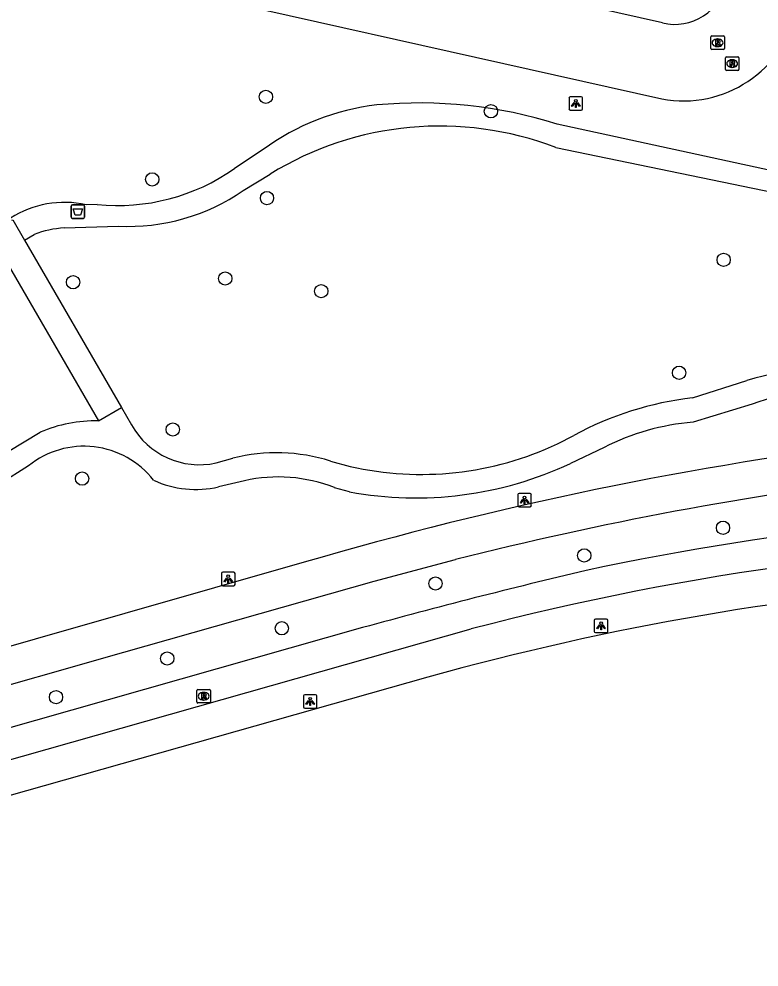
# Model space of a CAD drawing. Extents: x 161771 to 163125, y 382479 to 383177.
# Drawn here: x 162632 to 162686.4, y 382523.1 to 382592.9 of the extents above; entities that cross this region are included whole.
import ezdxf

# ---------------------------------------------------------------- set-up
doc = ezdxf.new("R2010")
doc.units = 0
for name, color, linetype in [('IMGEO_Afvalbak', 7, 'Continuous'), ('IMGEO_Boom', 7, 'Continuous'), ('IMGEO_Fietspad_gesloten', 7, 'Continuous'), ('IMGEO_Lichtpunt', 7, 'Continuous'), ('IMGEO_Rijbaan_lokaal_gesloten', 7, 'Continuous'), ('IMGEO_Rijbaan_lokaal_open', 7, 'Continuous'), ('IMGEO_Rioolput', 7, 'Continuous'), ('IMGEO_Voetpad_gesloten', 7, 'Continuous'), ('IMGEO_Voetpad_halfverhard', 7, 'Continuous')]:
    doc.layers.add(name, color=color, linetype=linetype)

msp = doc.modelspace()

# ---------------------------------------------------------------- linework, layer by layer
at = {"layer": 'IMGEO_Afvalbak'}
for p, q in [((162635.799, 382578.283), (162635.799, 382579.083)), ((162635.799, 382579.083), (162635.799, 382578.283)), ((162635.899, 382579.183), (162636.689, 382579.183)), ((162636.689, 382579.183), (162635.899, 382579.183)), ((162636.789, 382579.083), (162636.789, 382578.283)), ((162636.789, 382578.283), (162636.789, 382579.083)), ((162636.689, 382578.183), (162635.899, 382578.183)), ((162635.899, 382578.183), (162636.689, 382578.183))]:
    msp.add_line(p, q, dxfattribs=at)
msp.add_lwpolyline([(162635.942, 382578.897), (162636.646, 382578.897), (162636.497, 382578.427), (162636.091, 382578.427), (162635.942, 382578.897)], dxfattribs=at)
for centre, start, end in [((162635.899, 382579.083), 90, 180), ((162635.899, 382579.083), 90, 180), ((162636.689, 382579.083), 0, 90), ((162636.689, 382579.083), 360, 90), ((162635.899, 382578.283), 180, 270), ((162635.899, 382578.283), 180, 270), ((162636.689, 382578.283), 270, 0), ((162636.689, 382578.283), 270, 0)]:
    msp.add_arc(centre, 0.1, start, end, dxfattribs=at)
at = {"layer": 'IMGEO_Boom'}
for centre in [(162650.14, 382587.126), (162666.708, 382586.062), (162641.772, 382581.053), (162650.22, 382579.679), (162683.837, 382575.134), (162647.146, 382573.759), (162635.945, 382573.483), (162654.215, 382572.826), (162680.552, 382566.824), (162643.284, 382562.649), (162636.611, 382559.036), (162683.789, 382555.418), (162673.578, 382553.383), (162662.622, 382551.32), (162651.31, 382548.023), (162642.877, 382545.801), (162634.689, 382542.953)]:
    msp.add_circle(centre, 0.489, dxfattribs=at)
at = {"layer": 'IMGEO_Fietspad_gesloten'}
for points in [[(162601.457, 382535.386), (162639.684, 382546.265), (162658.119, 382551.486), (162664.099, 382553.075)], [(162652.966, 382552.877), (162606.555, 382539.624)], [(162583.875, 382525.649), (162590.212, 382527.015), (162595.359, 382528.174), (162665.251, 382547.975)], [(162657.256, 382548.072), (162598.552, 382531.413)]]:
    msp.add_lwpolyline(points, dxfattribs=at)
for centre, radius, start, end in [((162728.834, 382294.477), 269.307, 96.95475, 106.36266), ((162728.098, 382300.299), 260.752, 96.9264, 104.2079), ((162715.03, 382359.492), 197.159, 89.24707, 102.09555), ((162716.743, 382350.631), 203.951, 76.76359, 104.62394), ((162774.811, 382121.905), 442.083, 103.2191, 105.42106)]:
    msp.add_arc(centre, radius, start, end, dxfattribs=at)
at = {"layer": 'IMGEO_Lichtpunt'}
for p, q in [((162672.452, 382587.04), (162672.452, 382586.233)), ((162672.452, 382587.04), (162672.452, 382586.233)), ((162673.354, 382587.135), (162672.546, 382587.135)), ((162673.354, 382587.135), (162672.546, 382587.135)), ((162673.448, 382586.233), (162673.448, 382587.04)), ((162673.448, 382586.233), (162673.448, 382587.04)), ((162672.546, 382586.139), (162673.354, 382586.139)), ((162672.546, 382586.139), (162673.354, 382586.139)), ((162669.585, 382557.95), (162668.777, 382557.95)), ((162669.585, 382557.95), (162668.777, 382557.95)), ((162668.683, 382557.855), (162668.683, 382557.048)), ((162668.683, 382557.855), (162668.683, 382557.048)), ((162669.679, 382557.048), (162669.679, 382557.855)), ((162669.679, 382557.048), (162669.679, 382557.855)), ((162668.777, 382556.954), (162669.585, 382556.954)), ((162668.777, 382556.954), (162669.585, 382556.954)), ((162646.871, 382552.053), (162646.871, 382551.246)), ((162646.871, 382552.053), (162646.871, 382551.246)), ((162647.773, 382552.148), (162646.965, 382552.148)), ((162647.773, 382552.148), (162646.965, 382552.148)), ((162647.867, 382551.246), (162647.867, 382552.053)), ((162647.867, 382551.246), (162647.867, 382552.053)), ((162646.965, 382551.152), (162647.773, 382551.152)), ((162646.965, 382551.152), (162647.773, 382551.152)), ((162674.314, 382548.605), (162674.314, 382547.798)), ((162674.314, 382548.605), (162674.314, 382547.798)), ((162675.216, 382548.7), (162674.408, 382548.7)), ((162675.216, 382548.7), (162674.408, 382548.7)), ((162675.31, 382547.798), (162675.31, 382548.605)), ((162675.31, 382547.798), (162675.31, 382548.605)), ((162674.408, 382547.704), (162675.216, 382547.704)), ((162674.408, 382547.704), (162675.216, 382547.704)), ((162652.901, 382543.044), (162652.901, 382542.237)), ((162652.901, 382543.044), (162652.901, 382542.237)), ((162653.803, 382543.139), (162652.995, 382543.139)), ((162653.803, 382543.139), (162652.995, 382543.139)), ((162653.897, 382542.237), (162653.897, 382543.044)), ((162653.897, 382542.237), (162653.897, 382543.044)), ((162652.995, 382542.143), (162653.803, 382542.143)), ((162652.995, 382542.143), (162653.803, 382542.143))]:
    msp.add_line(p, q, dxfattribs=at)
for points in [[(162672.826, 382586.704), (162672.865, 382586.676), (162672.677, 382586.414), (162672.639, 382586.441), (162672.826, 382586.704)], [(162672.928, 382586.656), (162672.975, 382586.656), (162672.975, 382586.334), (162672.928, 382586.334), (162672.928, 382586.656)], [(162673.038, 382586.676), (162673.076, 382586.703), (162673.263, 382586.441), (162673.224, 382586.413), (162673.038, 382586.676)], [(162669.057, 382557.519), (162669.096, 382557.491), (162668.908, 382557.229), (162668.87, 382557.256), (162669.057, 382557.519)], [(162669.159, 382557.471), (162669.206, 382557.471), (162669.206, 382557.149), (162669.159, 382557.149), (162669.159, 382557.471)], [(162669.269, 382557.491), (162669.307, 382557.518), (162669.494, 382557.256), (162669.455, 382557.228), (162669.269, 382557.491)], [(162647.245, 382551.717), (162647.284, 382551.689), (162647.096, 382551.427), (162647.058, 382551.454), (162647.245, 382551.717)], [(162647.457, 382551.689), (162647.495, 382551.716), (162647.682, 382551.454), (162647.643, 382551.426), (162647.457, 382551.689)], [(162647.347, 382551.669), (162647.394, 382551.669), (162647.394, 382551.347), (162647.347, 382551.347), (162647.347, 382551.669)], [(162674.688, 382548.269), (162674.727, 382548.241), (162674.539, 382547.979), (162674.501, 382548.006), (162674.688, 382548.269)], [(162674.79, 382548.221), (162674.837, 382548.221), (162674.837, 382547.899), (162674.79, 382547.899), (162674.79, 382548.221)], [(162674.9, 382548.241), (162674.938, 382548.268), (162675.125, 382548.006), (162675.086, 382547.978), (162674.9, 382548.241)], [(162653.275, 382542.708), (162653.314, 382542.68), (162653.126, 382542.418), (162653.088, 382542.445), (162653.275, 382542.708)], [(162653.377, 382542.66), (162653.424, 382542.66), (162653.424, 382542.338), (162653.377, 382542.338), (162653.377, 382542.66)], [(162653.487, 382542.68), (162653.525, 382542.707), (162653.712, 382542.445), (162653.673, 382542.417), (162653.487, 382542.68)]]:
    msp.add_lwpolyline(points, dxfattribs=at)
for centre in [(162672.951, 382586.838), (162669.182, 382557.653), (162647.37, 382551.851), (162674.813, 382548.403), (162653.4, 382542.842)]:
    msp.add_circle(centre, 0.0994, dxfattribs=at)
for centre, start, end in [((162672.546, 382587.04), 90, 180), ((162672.546, 382587.04), 90, 180), ((162673.354, 382587.04), 0, 90), ((162673.354, 382587.04), 0, 90), ((162672.546, 382586.233), 180, 270), ((162672.546, 382586.233), 180, 270), ((162673.354, 382586.233), 270, 0), ((162673.354, 382586.233), 270, 360), ((162668.777, 382557.855), 90, 180), ((162668.777, 382557.855), 90, 180), ((162669.585, 382557.855), 0, 90), ((162669.585, 382557.855), 0, 90), ((162668.777, 382557.048), 180, 270), ((162668.777, 382557.048), 180, 270), ((162669.585, 382557.048), 270, 0), ((162669.585, 382557.048), 270, 360), ((162646.965, 382552.053), 90, 180), ((162646.965, 382552.053), 90, 180), ((162647.773, 382552.053), 0, 90), ((162647.773, 382552.053), 0, 90), ((162646.965, 382551.246), 180, 270), ((162646.965, 382551.246), 180, 270), ((162647.773, 382551.246), 270, 0), ((162647.773, 382551.246), 270, 360), ((162674.408, 382548.605), 90, 180), ((162674.408, 382548.605), 90, 180), ((162675.216, 382548.605), 0, 90), ((162675.216, 382548.605), 0, 90), ((162674.408, 382547.798), 180, 270), ((162674.408, 382547.798), 180, 270), ((162675.216, 382547.798), 270, 0), ((162675.216, 382547.798), 270, 360), ((162652.995, 382543.044), 90, 180), ((162652.995, 382543.044), 90, 180), ((162653.803, 382543.044), 0, 90), ((162653.803, 382543.044), 0, 90), ((162652.995, 382542.237), 180, 270), ((162652.995, 382542.237), 180, 270), ((162653.803, 382542.237), 270, 0), ((162653.803, 382542.237), 270, 360)]:
    msp.add_arc(centre, 0.0946, start, end, dxfattribs=at)
at = {"layer": 'IMGEO_Rijbaan_lokaal_gesloten'}
msp.add_lwpolyline([(162662.056, 382544.421), (162631.043, 382535.649), (162608.464, 382529.237), (162596.678, 382525.906), (162593.248, 382524.982), (162589.684, 382524.1), (162585.456, 382523.099)], dxfattribs=at)
msp.add_arc((162716.647, 382348.842), 203.055, 82.18505, 105.59566, dxfattribs=at)
at = {"layer": 'IMGEO_Rijbaan_lokaal_open'}
for points in [[(162679.337, 382592.566), (162638.683, 382601.698), (162638.475, 382601.75), (162637.694, 382601.947)], [(162636.275, 382596.622), (162679.285, 382586.967)]]:
    msp.add_lwpolyline(points, dxfattribs=at)
for centre, radius, start, end in [((162680.251, 382596.268), 3.813, 256.131, 350.48782), ((162680.847, 382595.479), 8.654, 259.60538, 347.44387)]:
    msp.add_arc(centre, radius, start, end, dxfattribs=at)
at = {"layer": 'IMGEO_Rioolput'}
for p, q in [((162682.888, 382590.681), (162682.888, 382591.533)), ((162682.963, 382591.607), (162683.815, 382591.607)), ((162683.889, 382591.533), (162683.889, 382590.681)), ((162683.399, 382590.827), (162683.374, 382590.827)), ((162683.376, 382591.387), (162683.401, 382591.387)), ((162683.815, 382590.607), (162682.963, 382590.607)), ((162684.038, 382590.067), (162684.89, 382590.067)), ((162683.963, 382589.141), (162683.963, 382589.993)), ((162684.451, 382589.847), (162684.476, 382589.847)), ((162684.964, 382589.993), (162684.964, 382589.141)), ((162684.89, 382589.067), (162684.038, 382589.067)), ((162684.474, 382589.287), (162684.449, 382589.287)), ((162645.061, 382542.6), (162645.061, 382543.452)), ((162645.136, 382543.526), (162645.988, 382543.526)), ((162645.549, 382543.306), (162645.574, 382543.306)), ((162646.062, 382543.452), (162646.062, 382542.6)), ((162645.572, 382542.746), (162645.547, 382542.746)), ((162645.988, 382542.526), (162645.136, 382542.526))]:
    msp.add_line(p, q, dxfattribs=at)
for points in [[(162682.888, 382590.681), (162682.888, 382591.533)], [(162682.963, 382591.607), (162683.815, 382591.607)], [(162683.889, 382591.533), (162683.889, 382590.681)], [(162683.477, 382591.305), (162683.225, 382591.307), (162683.225, 382590.907)], [(162683.225, 382590.907), (162683.349, 382590.907), (162683.349, 382591.069), (162683.36, 382591.069)], [(162683.403, 382591.226), (162683.349, 382591.226), (162683.349, 382591.145)], [(162683.349, 382591.145), (162683.401, 382591.145)], [(162683.407, 382591.04), (162683.478, 382590.907), (162683.618, 382590.907), (162683.553, 382591.033)], [(162683.815, 382590.607), (162682.963, 382590.607)], [(162684.038, 382590.067), (162684.89, 382590.067)], [(162683.963, 382589.141), (162683.963, 382589.993)], [(162684.552, 382589.765), (162684.3, 382589.767), (162684.3, 382589.367)], [(162684.3, 382589.367), (162684.424, 382589.367), (162684.424, 382589.529), (162684.435, 382589.529)], [(162684.478, 382589.686), (162684.424, 382589.686), (162684.424, 382589.605)], [(162684.424, 382589.605), (162684.476, 382589.605)], [(162684.482, 382589.5), (162684.553, 382589.367), (162684.693, 382589.367), (162684.628, 382589.493)], [(162684.964, 382589.993), (162684.964, 382589.141)], [(162684.89, 382589.067), (162684.038, 382589.067)], [(162645.061, 382542.6), (162645.061, 382543.452)], [(162645.136, 382543.526), (162645.988, 382543.526)], [(162646.062, 382543.452), (162646.062, 382542.6)], [(162645.65, 382543.224), (162645.398, 382543.226), (162645.398, 382542.826)], [(162645.398, 382542.826), (162645.522, 382542.826), (162645.522, 382542.988), (162645.533, 382542.988)], [(162645.576, 382543.145), (162645.522, 382543.145), (162645.522, 382543.064)], [(162645.522, 382543.064), (162645.574, 382543.064)], [(162645.58, 382542.959), (162645.651, 382542.826), (162645.791, 382542.826), (162645.726, 382542.952)], [(162645.988, 382542.526), (162645.136, 382542.526)]]:
    msp.add_lwpolyline(points, dxfattribs=at)
for centre, radius, start, end in [((162682.965, 382591.531), 0.0765, 91.55205, 178.44795), ((162682.965, 382591.531), 0.0765, 91.55205, 178.44795), ((162683.813, 382591.531), 0.0765, 1.55205, 88.44795), ((162683.813, 382591.531), 0.0765, 1.55205, 88.44795), ((162683.359, 382591.016), 0.0533, 26.02933, 88.69889), ((162683.385, 382591.334), 0.19, 274.7715, 282.96867), ((162683.409, 382591.13), 0.0964, 77.00612, 93.18647), ((162683.423, 382591.187), 0.0378, 276.66336, 79.67722), ((162683.476, 382591.195), 0.109, 350.36119, 89.41601), ((162683.474, 382591.195), 0.112, 277.58423, 350.98172), ((162683.458, 382590.98), 0.108, 29.51342, 73.79051), ((162682.965, 382590.683), 0.0765, 181.55205, 268.44795), ((162682.965, 382590.683), 0.0765, 181.55205, 268.44795), ((162683.813, 382590.683), 0.0765, 271.55205, 358.44795), ((162683.813, 382590.683), 0.0765, 271.55205, 358.44795), ((162684.04, 382589.991), 0.0765, 91.55205, 178.44795), ((162684.04, 382589.991), 0.0765, 91.55205, 178.44795), ((162684.888, 382589.991), 0.0765, 1.55205, 88.44795), ((162684.888, 382589.991), 0.0765, 1.55205, 88.44795), ((162684.434, 382589.476), 0.0533, 26.02933, 88.69889), ((162684.46, 382589.794), 0.19, 274.7715, 282.96867), ((162684.484, 382589.59), 0.0964, 77.00612, 93.18647), ((162684.498, 382589.647), 0.0378, 276.66336, 79.67722), ((162684.551, 382589.655), 0.109, 350.36119, 89.41601), ((162684.549, 382589.655), 0.112, 277.58423, 350.98172), ((162684.533, 382589.44), 0.108, 29.51342, 73.79051), ((162684.04, 382589.143), 0.0765, 181.55205, 268.44795), ((162684.04, 382589.143), 0.0765, 181.55205, 268.44795), ((162684.888, 382589.143), 0.0765, 271.55205, 358.44795), ((162684.888, 382589.143), 0.0765, 271.55205, 358.44795), ((162645.138, 382543.45), 0.0765, 91.55205, 178.44795), ((162645.138, 382543.45), 0.0765, 91.55205, 178.44795), ((162645.986, 382543.45), 0.0765, 1.55205, 88.44795), ((162645.986, 382543.45), 0.0765, 1.55205, 88.44795), ((162645.532, 382542.935), 0.0533, 26.02933, 88.69889), ((162645.558, 382543.253), 0.19, 274.7715, 282.96867), ((162645.582, 382543.049), 0.0964, 77.00612, 93.18647), ((162645.596, 382543.106), 0.0378, 276.66336, 79.67722), ((162645.649, 382543.114), 0.109, 350.36119, 89.41601), ((162645.647, 382543.114), 0.112, 277.58423, 350.98172), ((162645.631, 382542.899), 0.108, 29.51342, 73.79051), ((162645.138, 382542.602), 0.0765, 181.55205, 268.44795), ((162645.138, 382542.602), 0.0765, 181.55205, 268.44795), ((162645.986, 382542.602), 0.0765, 271.55205, 358.44795), ((162645.986, 382542.602), 0.0765, 271.55205, 358.44795)]:
    msp.add_arc(centre, radius, start, end, dxfattribs=at)
for centre, major_axis, ratio, start_param, end_param in [((162683.375, 382591.107), (-0.387, 0.002), 0.722429, 4.712389, 7.853982), ((162683.4, 382591.107), (-0.39, 0.002), 0.717154, 1.570796, 4.712389), ((162684.45, 382589.567), (-0.387, 0.002), 0.722429, 4.712389, 7.853982), ((162684.475, 382589.567), (-0.39, 0.002), 0.717154, 1.570796, 4.712389), ((162645.548, 382543.026), (-0.387, 0.002), 0.722429, 4.712389, 7.853982), ((162645.573, 382543.026), (-0.39, 0.002), 0.717154, 1.570796, 4.712389)]:
    msp.add_ellipse(centre, major_axis=major_axis, ratio=ratio, start_param=start_param, end_param=end_param, dxfattribs=at)
at = {"layer": 'IMGEO_Voetpad_gesloten'}
for points in [[(162631.434, 382578.042), (162631.505, 382578.083), (162632.375, 382576.584)], [(162629.868, 382577.139), (162629.801, 382577.101), (162637.821, 382563.285)], [(162632.375, 382576.584), (162639.517, 382564.278)], [(162637.821, 382563.285), (162639.517, 382564.278)]]:
    msp.add_lwpolyline(points, dxfattribs=at)
at = {"layer": 'IMGEO_Voetpad_halfverhard'}
for points in [[(162688.409, 382581.463), (162671.589, 382585.117)], [(162649.932, 382583.247), (162647.832, 382581.853)], [(162671.478, 382583.403), (162687.53, 382580.083)], [(162648.471, 382580.226), (162650.456, 382581.443)], [(162637.715, 382579.203), (162636.898, 382579.19)], [(162635.293, 382577.481), (162639.285, 382577.61)], [(162632.375, 382576.584), (162633.071, 382576.998)], [(162681.545, 382564.974), (162685.542, 382566.253)], [(162639.517, 382564.278), (162640.245, 382563.001)], [(162685.939, 382564.522), (162681.58, 382563.177)], [(162629.963, 382560.322), (162633.527, 382562.45)], [(162671.609, 382561.592), (162672.802, 382562.212)], [(162675.029, 382561.326), (162672.56, 382560.154)], [(162646.473, 382560.189), (162647.716, 382560.537)], [(162654.889, 382560.329), (162656.345, 382559.93)], [(162632.669, 382559.984), (162630.548, 382558.657)], [(162648.558, 382558.881), (162646.654, 382558.432)], [(162656.298, 382558.065), (162655.193, 382558.369)]]:
    msp.add_lwpolyline(points, dxfattribs=at)
for centre, radius, start, end in [((162661.426, 382552.751), 33.924, 72.56804, 95.28106), ((162660.362, 382568.97), 17.681, 96.68494, 126.15123), ((162662.956, 382561.085), 23.889, 69.10177, 121.55146), ((162639.209, 382594.138), 15.01, 264.28931, 305.06676), ((162640.003, 382592.525), 14.932, 267.24357, 304.54834), ((162635.33, 382571.913), 7.444, 77.83614, 122.39036), ((162635.751, 382570.022), 7.473, 93.51221, 111.0152), ((162692.17, 382544.048), 23.173, 82.20699, 106.61912), ((162684.295, 382541.05), 24.082, 96.55759, 118.50609), ((162691.892, 382547.801), 17.75, 83.58339, 109.59748), ((162637.61, 382552.911), 10.376, 88.83569, 113.17282), ((162645.25, 382565.782), 5.726, 209.06388, 282.33688), ((162682.894, 382546.009), 17.218, 94.37637, 117.17915), ((162661.564, 382582.923), 23.578, 257.21149, 295.2167), ((162636.742, 382554.904), 6.511, 38.01351, 128.72289), ((162650.934, 382547.732), 13.203, 72.57075, 104.1073), ((162661.178, 382584.419), 26.802, 259.51, 295.13013), ((162644.961, 382565.603), 7.368, 245.2081, 283.28056), ((162651.042, 382547.822), 11.335, 68.51679, 102.65806)]:
    msp.add_arc(centre, radius, start, end, dxfattribs=at)

doc.saveas('drawing.dxf')
